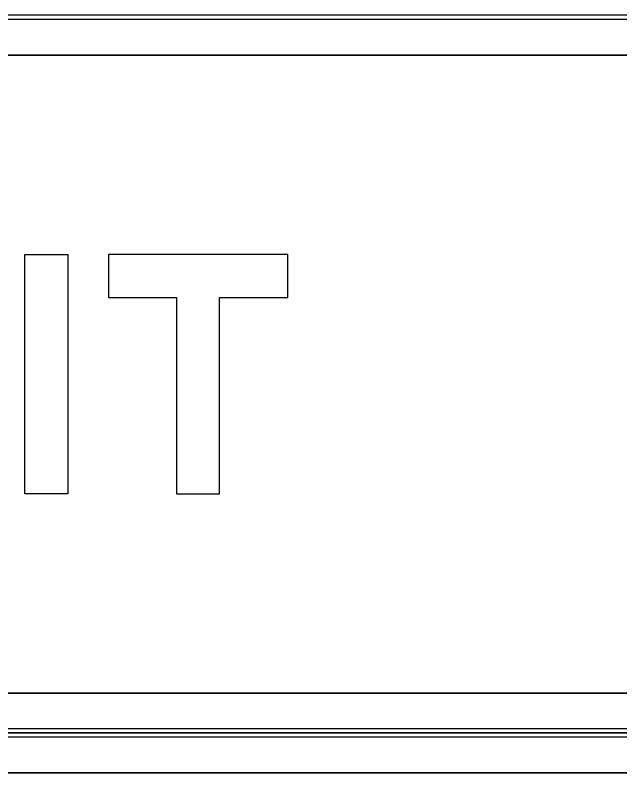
# Model space of a CAD drawing. Extents: x 2149961 to 2150220, y 145114 to 145240.
# Drawn here: x 2149985.745 to 2149988.273, y 145198.342 to 145201.509 of the extents above; entities that cross this region are included whole.
import ezdxf

# ---------------------------------------------------------------- set-up
doc = ezdxf.new("R2010")
doc.units = 0
for name, color, linetype in [('GSBWFILL', 7, 'Continuous'), ('GSCOLORFILL', 7, 'Continuous'), ('GSOUTLINE', 7, 'Continuous')]:
    doc.layers.add(name, color=color, linetype=linetype)

msp = doc.modelspace()

# ---------------------------------------------------------------- linework, layer by layer
at = {"layer": 'GSBWFILL'}
for p, q in [((2149994.9083, 145201.5094), (2149983.2414, 145201.5094)), ((2149983.2414, 145201.3427), (2149994.9083, 145201.3427)), ((2149994.9083, 145198.6754), (2149983.2431, 145198.6754)), ((2149994.8249, 145198.5088), (2149981.825, 145198.5088)), ((2149983.2431, 145198.5088), (2149994.9083, 145198.5088)), ((2149981.825, 145198.3421), (2149994.8249, 145198.3421))]:
    msp.add_line(p, q, dxfattribs=at)
for points in [[(2149985.7848, 145199.5091), (2149985.7848, 145200.5091), (2149985.9648, 145200.5091), (2149985.9648, 145199.5091)], [(2149986.1348, 145200.3291), (2149986.4198, 145200.3291), (2149986.4198, 145199.5091), (2149986.5998, 145199.5091), (2149986.5998, 145200.3291), (2149986.8848, 145200.3291), (2149986.8848, 145200.5091), (2149986.1348, 145200.5091)]]:
    msp.add_lwpolyline(points, close=True, dxfattribs=at)
at = {"layer": 'GSCOLORFILL'}
for p, q in [((2149994.9083, 145201.5094), (2149983.2414, 145201.5094)), ((2149994.9083, 145201.5094), (2149983.2414, 145201.5094)), ((2149994.9083, 145201.5094), (2149983.2414, 145201.5094)), ((2149983.2414, 145201.4927), (2149994.9083, 145201.4927)), ((2149983.2414, 145201.3427), (2149994.9083, 145201.3427)), ((2149994.9083, 145198.6754), (2149983.2431, 145198.6754)), ((2149994.9083, 145198.5254), (2149983.2416, 145198.5254)), ((2149994.8249, 145198.5088), (2149981.825, 145198.5088)), ((2149994.8249, 145198.5088), (2149981.825, 145198.5088)), ((2149994.8249, 145198.5088), (2149981.825, 145198.5088)), ((2149981.825, 145198.4921), (2149994.8249, 145198.4921)), ((2149983.2414, 145198.5088), (2149994.9083, 145198.5088)), ((2149983.2416, 145198.5088), (2149994.9083, 145198.5088)), ((2149983.2431, 145198.5088), (2149994.9083, 145198.5088)), ((2149981.825, 145198.3421), (2149994.8249, 145198.3421))]:
    msp.add_line(p, q, dxfattribs=at)
for points in [[(2149985.7848, 145199.5091), (2149985.7848, 145200.5091), (2149985.9648, 145200.5091), (2149985.9648, 145199.5091)], [(2149986.1348, 145200.3291), (2149986.4198, 145200.3291), (2149986.4198, 145199.5091), (2149986.5998, 145199.5091), (2149986.5998, 145200.3291), (2149986.8848, 145200.3291), (2149986.8848, 145200.5091), (2149986.1348, 145200.5091)]]:
    msp.add_lwpolyline(points, close=True, dxfattribs=at)
at = {"layer": 'GSOUTLINE'}
for p, q in [((2149994.9083, 145201.5094), (2149983.2414, 145201.5094)), ((2149994.9083, 145201.3427), (2149983.2414, 145201.3427)), ((2149983.2414, 145198.6754), (2149994.9083, 145198.6754)), ((2149994.8249, 145198.5088), (2149981.825, 145198.5088)), ((2149983.2414, 145198.5088), (2149994.9083, 145198.5088)), ((2149994.8249, 145198.3421), (2149981.825, 145198.3421))]:
    msp.add_line(p, q, dxfattribs=at)
for points in [[(2149985.7848, 145199.5091), (2149985.7848, 145200.5091), (2149985.9648, 145200.5091), (2149985.9648, 145199.5091)], [(2149986.1348, 145200.3291), (2149986.4198, 145200.3291), (2149986.4198, 145199.5091), (2149986.5998, 145199.5091), (2149986.5998, 145200.3291), (2149986.8848, 145200.3291), (2149986.8848, 145200.5091), (2149986.1348, 145200.5091)]]:
    msp.add_lwpolyline(points, close=True, dxfattribs=at)

doc.saveas('drawing.dxf')
